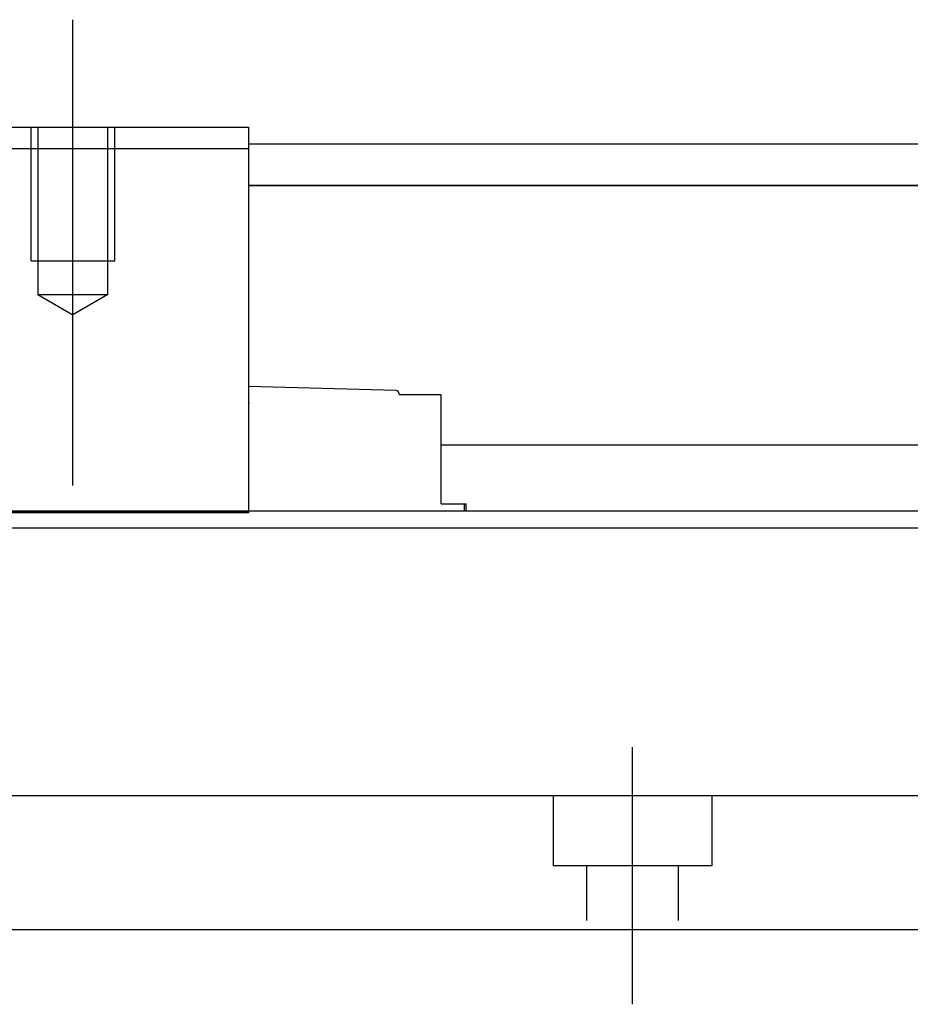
# Model space of a CAD drawing. Header units: millimetres. Extents: x -257 to 3135, y -1556 to 860.
# Tile 525 of 633: x 1349 to 1403, y -759 to -700. Entities that reach past the tile are written whole.
import ezdxf
from ezdxf.lldxf.tags import DXFTag

# ---------------------------------------------------------------- set-up
doc = ezdxf.new("R2010")
doc.units = ezdxf.units.MM
doc.layers.get('0').update_dxf_attribs({"linetype": 'CONTINUOUS'})
tags = doc.linetypes.add('DASHED', pattern=[25.72, 12.86, -12.86]).pattern_tags.tags
tags[6:7] = [DXFTag(74, 4), DXFTag(75, 0), DXFTag(340, '0'), DXFTag(46, 0.0), DXFTag(50, 0.0), DXFTag(44, 0.0), DXFTag(45, 0.0)]
tags[4:5] = [DXFTag(74, 4), DXFTag(75, 0), DXFTag(340, '0'), DXFTag(46, 0.0), DXFTag(50, 0.0), DXFTag(44, 0.0), DXFTag(45, 0.0)]

msp = doc.modelspace()

# ---------------------------------------------------------------- linework, layer by layer
at = {"ltscale": 0.2}
msp.add_line((1352.553, -727.71), (1352.553, -699.885), dxfattribs=at)
at = {"linetype": 'Continuous'}
for p, q in [((1312.053, -706.297), (1363.053, -706.297)), ((1363.053, -706.297), (1363.053, -707.59)), ((1363.053, -707.297), (1547.001, -707.296)), ((1363.053, -707.59), (1312.053, -707.59)), ((1363.053, -707.59), (1363.053, -729.297)), ((1547.001, -709.796), (1363.053, -709.797)), ((1363.053, -709.799), (1547.001, -709.798)), ((1363.053, -721.297), (1363.053, -722.297)), ((1371.858, -722.027), (1363.053, -721.796)), ((1372.053, -722.227), (1372.053, -722.297)), ((1363.053, -722.297), (1363.053, -722.797)), ((1363.053, -722.796), (1363.115, -722.797)), ((1374.553, -722.297), (1372.053, -722.297)), ((1374.553, -724.497), (1374.553, -722.297)), ((1374.553, -727.797), (1374.553, -724.497)), ((1536.001, -725.297), (1374.553, -725.297)), ((1374.553, -728.797), (1374.553, -727.797)), ((1312.053, -729.297), (1363.053, -729.297)), ((1536.001, -729.25), (1340.114, -729.25)), ((1363.053, -729.297), (1363.053, -729.344)), ((1374.553, -728.797), (1375.938, -728.797)), ((1375.938, -728.797), (1376.053, -728.797)), ((1375.938, -728.797), (1375.938, -729.25)), ((1376.053, -729.25), (1376.053, -728.797)), ((1363.053, -729.344), (1312.053, -729.344)), ((1536.001, -730.25), (1339.857, -730.25)), ((1536.001, -754.25), (1333.704, -754.25))]:
    msp.add_line(p, q, dxfattribs=at)
at = {"linetype": 'DASHED', "ltscale": 0.3}
for p, q in [((1350.053, -714.297), (1350.053, -706.297)), ((1350.453, -706.297), (1350.453, -716.297)), ((1354.653, -716.297), (1354.653, -706.297)), ((1355.053, -714.297), (1355.053, -706.297)), ((1350.053, -714.297), (1355.053, -714.297)), ((1350.453, -716.297), (1354.653, -716.297)), ((1350.453, -716.297), (1352.553, -717.509)), ((1354.653, -716.297), (1352.553, -717.509)), ((1536.001, -746.25), (1236.001, -746.25)), ((1381.251, -746.25), (1381.251, -750.399)), ((1390.751, -750.399), (1390.751, -746.25)), ((1381.251, -750.399), (1390.751, -750.399)), ((1383.251, -750.399), (1383.251, -753.699)), ((1388.751, -753.699), (1388.751, -750.399))]:
    msp.add_line(p, q, dxfattribs=at)
at = {"linetype": 'DASHED'}
for p, q in [((1372.053, -722.297), (1372.053, -722.297)), ((1374.553, -722.297), (1374.553, -722.297))]:
    msp.add_line(p, q, dxfattribs=at)
at = {"ltscale": 0.5}
msp.add_line((1386.001, -758.699), (1386.001, -743.339), dxfattribs=at)
at = {"linetype": 'Continuous'}
msp.add_arc((1371.853, -722.227), 0.2, 0, 88.5, dxfattribs=at)

doc.saveas('drawing.dxf')
